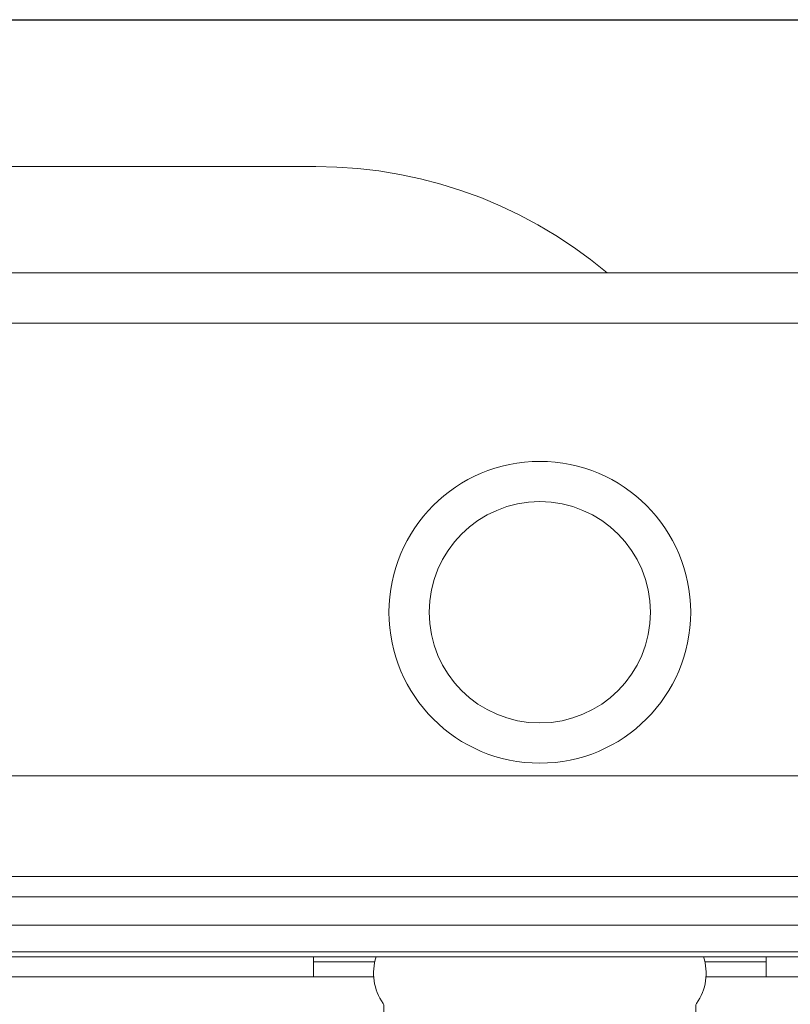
# Model space of a CAD drawing. Header units: millimetres. Extents: x 23192 to 177760, y -399809 to -79279.
# Tile 510 of 656: x 73056 to 73071, y -197903 to -197884. Entities that reach past the tile are written whole.
import ezdxf

# ---------------------------------------------------------------- set-up
doc = ezdxf.new("R2010")
doc.units = ezdxf.units.MM
doc.layers.get('0').update_dxf_attribs({"lineweight": 0})
doc.layers.add('!! 0_ Istn-sciany', color=3, linetype='Continuous', lineweight=30)
doc.layers.add('!! 2 ZABUDOWA GK-MDF', color=54, linetype='Continuous', lineweight=13)
doc.layers.add('!!_@ wypos sanit nd', color=7, linetype='Continuous', lineweight=0, plot=False)

# ---------------------------------------------------------------- blocks, each defined once
blk = doc.blocks.new('A$Cff2eaf8b')
for points in [[(-0.18941, 0.08863), (-0.04454, 0.08863), (-0.04035, 0.08853), (-0.03617, 0.08824), (-0.032, 0.08775), (-0.02786, 0.08707), (-0.02376, 0.08619), (-0.0197, 0.08513), (-0.0157, 0.08388), (-0.01176, 0.08244), (-0.00789, 0.08082), (-0.0041, 0.07902), (-0.0004, 0.07705), (0.0032, 0.0749), (0.0067, 0.0726), (0.01009, 0.07012), (0.01337, 0.0675)], [(0.16493, 0.0675), (-0.16477, 0.0675)], [(-0.11847, -0.0325), (-0.11847, 0.0575), (0.11153, 0.0575), (0.11153, -0.0325)], [(-0.16, -0.0355), (-0.16, -0.0325), (0.16, -0.0325), (0.16, -0.0355)], [(0.16, -0.0555), (0.157, -0.0525), (0.16, -0.0525), (-0.16, -0.0525), (-0.157, -0.0525), (-0.16, -0.0555)], [(0.10602, -0.0525), (0.10602, -0.05658), (-0.11847, -0.05658)], [(-0.045, -0.0725), (-0.045, -0.0685)], [(0.045, -0.0685), (0.045, -0.0725)], [(-0.03305, -0.0725), (-0.16, -0.0725), (-0.16, -0.0695)], [(-0.045, -0.0695), (-0.03283, -0.0695)], [(0.03283, -0.0695), (0.045, -0.0695)], [(0.16, -0.0695), (0.16, -0.0725), (0.03305, -0.0725)]]:
    blk.add_lwpolyline(points)
blk.add_lwpolyline([(-0.11847, -0.0685), (0.11153, -0.0685), (0.11153, -0.0675), (-0.11847, -0.0675)], close=True)
blk.add_lwpolyline([(-0.04, -0.0685), (-0.03255, -0.0685, 0.236962), (-0.03118, -0.07775, -0.154353), (-0.031, -0.07832), (-0.031, -0.08218), (0.031, -0.08218), (0.031, -0.07832, -0.154353), (0.03118, -0.07775, 0.236962), (0.03255, -0.0685), (0.04, -0.0685)], format="xyb")
for radius in [0.03, 0.022]:
    blk.add_circle((0, 0), radius)

msp = doc.modelspace()

# ---------------------------------------------------------------- linework, layer by layer
at = {"layer": '!! 0_ Istn-sciany'}
msp.add_lwpolyline([(73015.42327, -197883.5883), (73252.42327, -197883.5883)], dxfattribs=at)
at = {"layer": '!! 2 ZABUDOWA GK-MDF'}
msp.add_lwpolyline([(73116.42327, -197901.5883), (73015.42327, -197901.5883)], dxfattribs=at)

# ---------------------------------------------------------------- block references
at = {"layer": '!!_@ wypos sanit nd', "xscale": 100, "yscale": 100, "zscale": 100}
msp.add_blockref('A$Cff2eaf8b', (73065.92327, -197895.3703), dxfattribs=at)

doc.saveas('drawing.dxf')
